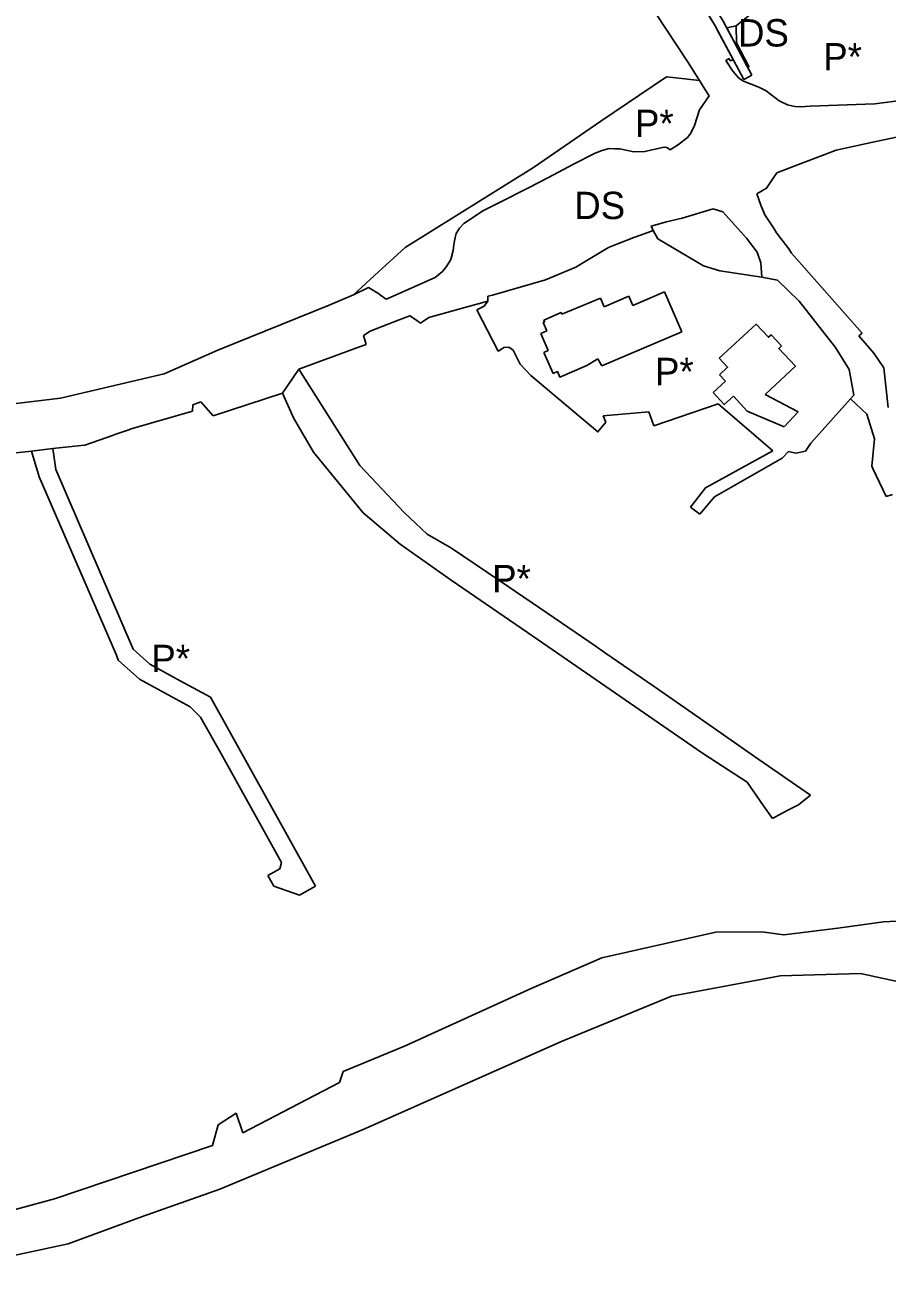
# Model space of a CAD drawing. Extents: x -477304 to -465641, y -1159113 to -1149285.
# Drawn here: x -475289.8 to -475006.4, y -1154545.3 to -1154137.8 of the extents above; entities that cross this region are included whole.
import ezdxf

# ---------------------------------------------------------------- set-up
doc = ezdxf.new("R2010")
doc.units = 0
for name, color, linetype in [('14', 7, 'Continuous'), ('22', 7, 'Continuous'), ('34', 7, 'Continuous'), ('35', 7, 'Continuous')]:
    doc.layers.add(name, color=color, linetype=linetype)

msp = doc.modelspace()

# ---------------------------------------------------------------- linework, layer by layer
at = {"layer": '14'}
msp.add_line((-475053.54, -1154155.81), (-475050.89, -1154154.4), dxfattribs=at)
for points in [[(-475263.98, -1153722.73), (-475236.41, -1153791.63), (-475217.01, -1153839.71), (-475187.63, -1153906.18), (-475185.4, -1153911.23), (-475147.69, -1154000.85), (-475125.66, -1154041.48), (-475079.55, -1154110.73), (-475062.93, -1154138.13), (-475053.54, -1154155.81)], [(-475050.89, -1154154.4), (-475060.32, -1154136.65), (-475070.54, -1154119.8)]]:
    msp.add_lwpolyline(points, dxfattribs=at)
at = {"layer": '22'}
for p, q in [((-474966.39, -1154430.37), (-475007.64, -1154432.77)), ((-475062.78, -1154436.2), (-475100.13, -1154444.57)), ((-475100.13, -1154444.57), (-475123.41, -1154454.72)), ((-475123.41, -1154454.72), (-475165.04, -1154473.58)), ((-475165.04, -1154473.58), (-475185.13, -1154481.92)), ((-475178.62, -1154501.04), (-475113.18, -1154472.04)), ((-475113.18, -1154472.04), (-475110.76, -1154470.96)), ((-475220.29, -1154495.64), (-475226.19, -1154499.51)), ((-475218.17, -1154502.15), (-475220.29, -1154495.64)), ((-475226.19, -1154499.51), (-475228.11, -1154506.28)), ((-475225.66, -1154520.6), (-475178.62, -1154501.04)), ((-475228.11, -1154506.28), (-475280.05, -1154523.88)), ((-475251.41, -1154529.69), (-475225.66, -1154520.6)), ((-475280.05, -1154523.88), (-475310.58, -1154532.05))]:
    msp.add_line(p, q, dxfattribs=at)
for points in [[(-475007.64, -1154432.77), (-475022.59, -1154434.88), (-475040.38, -1154436.99), (-475047.63, -1154436.05), (-475062.78, -1154436.2)], [(-475045.61, -1154451.29), (-475041.55, -1154450.53), (-475015.25, -1154449.77), (-474995.98, -1154453.87), (-474985.43, -1154461.95), (-474982.07, -1154460.95)], [(-475110.76, -1154470.96), (-475077.27, -1154457.21), (-475045.61, -1154451.29)], [(-475185.13, -1154481.92), (-475186.33, -1154485.55), (-475218.17, -1154502.15)], [(-475306.77, -1154545.32), (-475275.56, -1154538.64), (-475251.41, -1154529.69)]]:
    msp.add_lwpolyline(points, dxfattribs=at)
at = {"layer": '34'}
for p, q in [((-475023.31, -1154111.7), (-475056.07, -1154138.22)), ((-475056.07, -1154138.22), (-475055.97, -1154143.79)), ((-475055.97, -1154143.79), (-475051.76, -1154151.73)), ((-475058.33, -1154148.89), (-475059.43, -1154149.56)), ((-475059.43, -1154149.56), (-475057.15, -1154153.06)), ((-475058.03, -1154149.69), (-475058.33, -1154148.89)), ((-475057.31, -1154149.49), (-475058.03, -1154149.69)), ((-475056.88, -1154149.52), (-475057.31, -1154149.49)), ((-475053.54, -1154155.81), (-475056.88, -1154149.52)), ((-475051.76, -1154151.73), (-475052.51, -1154151.35)), ((-475052.51, -1154151.35), (-475050.89, -1154154.4)), ((-475078.92, -1154154.98), (-475100.52, -1154169.56)), ((-475076.82, -1154155.2), (-475078.92, -1154154.98)), ((-475068.08, -1154156.11), (-475076.82, -1154155.2)), ((-475067.51, -1154157.04), (-475068.08, -1154156.11)), ((-475057.15, -1154153.06), (-475055.21, -1154155.43)), ((-475050.89, -1154154.4), (-475053.54, -1154155.81)), ((-475070.92, -1154173.46), (-475069.76, -1154170.97)), ((-475109.44, -1154183.7), (-475102.62, -1154180.14)), ((-475102.62, -1154180.14), (-475100.23, -1154179.12)), ((-475100.23, -1154179.12), (-475097.72, -1154178.53)), ((-475077.7, -1154178.91), (-475075, -1154177.16)), ((-475117.94, -1154188.13), (-475109.44, -1154183.7)), ((-475124.3, -1154191.44), (-475117.94, -1154188.13)), ((-475133.99, -1154196.33), (-475124.3, -1154191.44)), ((-475139.11, -1154198.92), (-475133.99, -1154196.33)), ((-475145.54, -1154203.15), (-475139.11, -1154198.92)), ((-475146.95, -1154204.65), (-475145.54, -1154203.15)), ((-475148.86, -1154210.07), (-475148.4, -1154207.76)), ((-475089.64, -1154207.76), (-475095.3, -1154209.98)), ((-475087.1, -1154206.85), (-475089.64, -1154207.76)), ((-475083.32, -1154205.47), (-475087.1, -1154206.85)), ((-475097.94, -1154211.05), (-475105.09, -1154215.32)), ((-475095.3, -1154209.98), (-475097.94, -1154211.05)), ((-475173.51, -1154219.06), (-475181.77, -1154226.65)), ((-475170.51, -1154227.77), (-475154.89, -1154220.92)), ((-475154.89, -1154220.92), (-475152.55, -1154218.91)), ((-475131.23, -1154225.28), (-475136.08, -1154226.69)), ((-475118.68, -1154221.64), (-475131.23, -1154225.28)), ((-475090.04, -1154230.11), (-475079.56, -1154225.67)), ((-475079.56, -1154225.67), (-475073.87, -1154238.74)), ((-475173.24, -1154226.37), (-475173.13, -1154226.57)), ((-475171.1, -1154227.99), (-475170.51, -1154227.77)), ((-475137.61, -1154228.7), (-475138.86, -1154230.38)), ((-475136.08, -1154226.69), (-475137.62, -1154227.08)), ((-475137.62, -1154227.08), (-475137.61, -1154228.7)), ((-475113.34, -1154232.96), (-475100.57, -1154227.74)), ((-475100.57, -1154227.74), (-475099.43, -1154230.52)), ((-475099.43, -1154230.52), (-475091.35, -1154227.06)), ((-475091.35, -1154227.06), (-475090.04, -1154230.11)), ((-475138.86, -1154230.38), (-475141.24, -1154231.5)), ((-475120.23, -1154239.35), (-475118.21, -1154238.47)), ((-475117.78, -1154244.96), (-475120.23, -1154239.35)), ((-475073.87, -1154238.74), (-475100.21, -1154249.96)), ((-475119.27, -1154245.63), (-475117.78, -1154244.96)), ((-475116.19, -1154252.48), (-475119.27, -1154245.63)), ((-475101.48, -1154247.64), (-475105.08, -1154249.87)), ((-475100.21, -1154249.96), (-475101.48, -1154247.64)), ((-475199.76, -1154251.03), (-475205.11, -1154258.91)), ((-475179.67, -1154282.69), (-475199.76, -1154251.03)), ((-475123.54, -1154253.14), (-475106.95, -1154267.08)), ((-475059.57, -1154255.02), (-475061.53, -1154252.88)), ((-475063.62, -1154258.74), (-475059.57, -1154255.02)), ((-475205.11, -1154258.91), (-475201.45, -1154267.04)), ((-475052.4, -1154264.91), (-475056.95, -1154259.95)), ((-475099.72, -1154266.41), (-475084.77, -1154265.03)), ((-475098.92, -1154268.47), (-475099.72, -1154266.41)), ((-475084.77, -1154265.03), (-475083.13, -1154269.67)), ((-475083.13, -1154269.67), (-475062, -1154262.5)), ((-475062, -1154262.5), (-475043.98, -1154277.92)), ((-475040.32, -1154269.97), (-475052.4, -1154264.91)), ((-475201.45, -1154267.04), (-475194.95, -1154278.35)), ((-475280.52, -1154277.19), (-475287.6, -1154277.98)), ((-475279.59, -1154284.08), (-475280.52, -1154277.19)), ((-475194.95, -1154278.35), (-475178.63, -1154298.27)), ((-475040.97, -1154280.3), (-475038.84, -1154278.09)), ((-475038.84, -1154278.09), (-475036.49, -1154278.64)), ((-475036.49, -1154278.64), (-475033.28, -1154278.03)), ((-475165.11, -1154298.21), (-475179.67, -1154282.69)), ((-475063.2, -1154292.98), (-475040.97, -1154280.3)), ((-475068.02, -1154298.78), (-475063.2, -1154292.98)), ((-475178.63, -1154298.27), (-475166.46, -1154308.58)), ((-475161.3, -1154301.81), (-475165.11, -1154298.21)), ((-475071.03, -1154296.44), (-475068.02, -1154298.78)), ((-475166.46, -1154308.58), (-475149.69, -1154320.47)), ((-475133.75, -1154320.69), (-475149.56, -1154309.96)), ((-475149.69, -1154320.47), (-475136.16, -1154329.7)), ((-475117.94, -1154331.42), (-475133.75, -1154320.69)), ((-475136.16, -1154329.7), (-475122.85, -1154338.86)), ((-475102.38, -1154342.03), (-475117.94, -1154331.42)), ((-475122.85, -1154338.86), (-475067.14, -1154377.25)), ((-475099.03, -1154344.4), (-475102.38, -1154342.03)), ((-475259.6, -1154345.03), (-475259.13, -1154346.68)), ((-475259.13, -1154346.68), (-475252.09, -1154353)), ((-475083.33, -1154355.18), (-475099.03, -1154344.4)), ((-475238.68, -1154353.47), (-475248.67, -1154348.01)), ((-475252.09, -1154353), (-475235.45, -1154362.04)), ((-475228.78, -1154358.88), (-475238.68, -1154353.47)), ((-475067.84, -1154365.92), (-475083.33, -1154355.18)), ((-475212.9, -1154387.46), (-475228.78, -1154358.88)), ((-475235.45, -1154362.04), (-475232.04, -1154365.42)), ((-475232.04, -1154365.42), (-475225.41, -1154377.35)), ((-475049.97, -1154378.36), (-475067.84, -1154365.92)), ((-475225.41, -1154377.35), (-475205.41, -1154413.3)), ((-475031.62, -1154391.13), (-475049.97, -1154378.36)), ((-475194.24, -1154421.03), (-475212.9, -1154387.46)), ((-475035.58, -1154394.25), (-475031.62, -1154391.13)), ((-475047.03, -1154394.63), (-475044.16, -1154398.73)), ((-475044.16, -1154398.73), (-475040.89, -1154396.99)), ((-475205.99, -1154415.34), (-475209.92, -1154417.52)), ((-475205.41, -1154413.3), (-475205.99, -1154415.34)), ((-475209.92, -1154417.52), (-475207.97, -1154421.01)), ((-475207.97, -1154421.01), (-475199.48, -1154423.95)), ((-475199.48, -1154423.95), (-475194.24, -1154421.03))]:
    msp.add_line(p, q, dxfattribs=at)
for points in [[(-475055.21, -1154155.43), (-475053.65, -1154156.34), (-475048.59, -1154158.38)], [(-475064.95, -1154161.23), (-475066.32, -1154158.98), (-475067.51, -1154157.04)], [(-475048.59, -1154158.38), (-475046.17, -1154159.57), (-475041.89, -1154162.89)], [(-475069.76, -1154170.97), (-475068.07, -1154165.84), (-475064.95, -1154161.23)], [(-475041.89, -1154162.89), (-475039.21, -1154164.13), (-475036.75, -1154164.7), (-475034.82, -1154164.76), (-475031.72, -1154164.64)], [(-475031.72, -1154164.64), (-475010.52, -1154163.84), (-474996.91, -1154162.11)], [(-475100.52, -1154169.56), (-475122.67, -1154184.71), (-475164.77, -1154211.02), (-475173.51, -1154219.06)], [(-475075, -1154177.16), (-475072.05, -1154174.9), (-475070.92, -1154173.46)], [(-475097.72, -1154178.53), (-475095.9, -1154178.6), (-475094.29, -1154178.67), (-475089.63, -1154179.59), (-475086.07, -1154179.53), (-475080.23, -1154178.2)], [(-475080.23, -1154178.2), (-475079.4, -1154178.1), (-475078.58, -1154178.31), (-475077.7, -1154178.91)], [(-475148.4, -1154207.76), (-475148, -1154206.42), (-475146.95, -1154204.65)], [(-475047.6, -1154220.82), (-475061.42, -1154218.77), (-475066.78, -1154217.12), (-475081.78, -1154208.18), (-475083.32, -1154205.47)], [(-475152.55, -1154218.91), (-475151.23, -1154217.3), (-475149.77, -1154214.98), (-475148.98, -1154212.01), (-475148.86, -1154210.07)], [(-475105.09, -1154215.32), (-475108.68, -1154217.47), (-475118.68, -1154221.64)], [(-475023.39, -1154243.95), (-475035.35, -1154228.73), (-475042.51, -1154221.8), (-475047.6, -1154220.82)], [(-475181.77, -1154226.65), (-475176.9, -1154224.25), (-475173.24, -1154226.37)], [(-475173.13, -1154226.57), (-475172.28, -1154227.17), (-475171.1, -1154227.99)], [(-475141.24, -1154231.5), (-475134.24, -1154245.1), (-475133.86, -1154244.88), (-475132.34, -1154243.98)], [(-475118.21, -1154238.47), (-475119.43, -1154235.68), (-475118.98, -1154235.48), (-475119.21, -1154234.98), (-475113.56, -1154232.46), (-475113.34, -1154232.96)], [(-475061.65, -1154247.43), (-475049.49, -1154236.27), (-475045.45, -1154240.58), (-475044.58, -1154239.76), (-475041.16, -1154243.4), (-475042.03, -1154244.22), (-475036.56, -1154250.06), (-475046.52, -1154259.4)], [(-475132.34, -1154243.98), (-475130.72, -1154243.78), (-475129.36, -1154244.86), (-475126.97, -1154249.36), (-475123.54, -1154253.14)], [(-475018.44, -1154260.83), (-475017.34, -1154259.6), (-475018.92, -1154251.19), (-475023.39, -1154243.95)], [(-475105.08, -1154249.87), (-475113.99, -1154253.65), (-475114.78, -1154251.84), (-475116.19, -1154252.48)], [(-475061.53, -1154252.88), (-475058.88, -1154250.45), (-475061.65, -1154247.43)], [(-475056.95, -1154259.95), (-475059.97, -1154262.72), (-475063.62, -1154258.74)], [(-475046.52, -1154259.4), (-475035.7, -1154265.13), (-475040.32, -1154269.97)], [(-475033.28, -1154278.03), (-475031.5, -1154275.37), (-475018.44, -1154260.83)], [(-475106.95, -1154267.08), (-475101.49, -1154271.67), (-475098.92, -1154268.47)], [(-475287.6, -1154277.98), (-475285.1, -1154286.46), (-475259.6, -1154345.03)], [(-475043.98, -1154277.92), (-475066.09, -1154290.05), (-475071.03, -1154296.44)], [(-475248.67, -1154348.01), (-475254.15, -1154343.09), (-475279.59, -1154284.08)], [(-475149.56, -1154309.96), (-475157.62, -1154305.28), (-475161.3, -1154301.81)], [(-475067.14, -1154377.25), (-475052.47, -1154386.84), (-475047.03, -1154394.63)], [(-475040.89, -1154396.99), (-475038.58, -1154395.8), (-475035.58, -1154394.25)]]:
    msp.add_lwpolyline(points, dxfattribs=at)
at = {"layer": '35'}
for p, q in [((-475086.2, -1154128.4), (-475072, -1154149.89)), ((-475056.07, -1154138.22), (-475059.15, -1154138.86)), ((-475059.15, -1154138.86), (-475052.51, -1154151.35)), ((-475055.97, -1154143.79), (-475056.07, -1154138.22)), ((-475056.88, -1154149.52), (-475061.47, -1154140.88)), ((-475051.76, -1154151.73), (-475055.97, -1154143.79)), ((-475072, -1154149.89), (-475068.08, -1154156.11)), ((-475059.43, -1154149.56), (-475058.33, -1154148.89)), ((-475057.15, -1154153.06), (-475059.43, -1154149.56)), ((-475058.33, -1154148.89), (-475058.03, -1154149.69)), ((-475058.03, -1154149.69), (-475057.31, -1154149.49)), ((-475057.31, -1154149.49), (-475056.88, -1154149.52)), ((-475052.51, -1154151.35), (-475051.76, -1154151.73)), ((-475068.08, -1154156.11), (-475067.51, -1154157.04)), ((-475055.21, -1154155.43), (-475057.15, -1154153.06)), ((-475069.76, -1154170.97), (-475070.92, -1154173.46)), ((-475011.15, -1154176.45), (-474990.96, -1154172.13)), ((-475023.22, -1154179.03), (-475011.15, -1154176.45)), ((-475102.62, -1154180.14), (-475109.44, -1154183.7)), ((-475100.23, -1154179.12), (-475102.62, -1154180.14)), ((-475097.72, -1154178.53), (-475100.23, -1154179.12)), ((-475075, -1154177.16), (-475077.7, -1154178.91)), ((-475037, -1154184.35), (-475023.22, -1154179.03)), ((-475109.44, -1154183.7), (-475117.94, -1154188.13)), ((-475042.65, -1154186.53), (-475037, -1154184.35)), ((-475117.94, -1154188.13), (-475124.3, -1154191.44)), ((-475044.36, -1154188.87), (-475042.65, -1154186.53)), ((-475124.3, -1154191.44), (-475133.99, -1154196.33)), ((-475133.99, -1154196.33), (-475139.11, -1154198.92)), ((-475047.98, -1154197.1), (-475049.21, -1154193.41)), ((-475046.63, -1154200.32), (-475047.98, -1154197.1)), ((-475139.11, -1154198.92), (-475145.54, -1154203.15)), ((-475063.59, -1154198.38), (-475060.38, -1154199.28)), ((-475060.38, -1154199.28), (-475052.6, -1154207.99)), ((-475043.58, -1154204.91), (-475046.63, -1154200.32)), ((-475145.54, -1154203.15), (-475146.95, -1154204.65)), ((-475083.32, -1154205.47), (-475083.95, -1154204.06)), ((-475042.77, -1154206.25), (-475043.58, -1154204.91)), ((-475148.4, -1154207.76), (-475148.86, -1154210.07)), ((-475095.3, -1154209.98), (-475089.64, -1154207.76)), ((-475089.64, -1154207.76), (-475087.1, -1154206.85)), ((-475087.1, -1154206.85), (-475083.32, -1154205.47)), ((-475038.79, -1154211.52), (-475042.77, -1154206.25)), ((-475105.09, -1154215.32), (-475097.94, -1154211.05)), ((-475097.94, -1154211.05), (-475095.3, -1154209.98)), ((-475037.82, -1154212.88), (-475038.79, -1154211.52)), ((-475014.63, -1154239.18), (-475037.82, -1154212.88)), ((-475154.89, -1154220.92), (-475170.51, -1154227.77)), ((-475152.55, -1154218.91), (-475154.89, -1154220.92)), ((-475136.08, -1154226.69), (-475131.23, -1154225.28)), ((-475131.23, -1154225.28), (-475118.68, -1154221.64)), ((-475181.77, -1154226.65), (-475189.77, -1154230.05)), ((-475173.13, -1154226.57), (-475173.24, -1154226.37)), ((-475170.51, -1154227.77), (-475171.1, -1154227.99)), ((-475137.62, -1154227.08), (-475136.08, -1154226.69)), ((-475189.77, -1154230.05), (-475226.36, -1154244.78)), ((-475166.72, -1154234.87), (-475163.31, -1154233.56)), ((-475163.31, -1154233.56), (-475163.38, -1154233.38)), ((-475163.38, -1154233.38), (-475160.93, -1154235.11)), ((-475157.03, -1154234.04), (-475145.21, -1154230.79)), ((-475176.32, -1154238.55), (-475172.69, -1154237.16)), ((-475172.69, -1154237.16), (-475166.72, -1154234.87)), ((-475160.93, -1154235.11), (-475159.81, -1154235.9)), ((-475159.81, -1154235.9), (-475157.03, -1154234.04)), ((-475178.49, -1154239.98), (-475176.32, -1154238.55)), ((-475177.62, -1154242.93), (-475178.49, -1154239.98)), ((-475015.72, -1154240.14), (-475014.63, -1154239.18)), ((-475015.12, -1154240.84), (-475015.72, -1154240.14)), ((-475205.11, -1154258.91), (-475199.76, -1154251.03)), ((-475006.1, -1154263.62), (-475007.51, -1154250.63)), ((-475231.91, -1154261.81), (-475227.84, -1154266.36)), ((-475227.84, -1154266.36), (-475205.11, -1154258.91)), ((-475018.44, -1154260.83), (-475013.09, -1154265.9)), ((-475254.82, -1154270.71), (-475234.63, -1154264.83)), ((-475270.01, -1154276.01), (-475265.35, -1154274.38)), ((-475265.35, -1154274.38), (-475260.96, -1154272.85)), ((-475255.58, -1154270.98), (-475254.82, -1154270.71)), ((-475309.84, -1154280.47), (-475287.6, -1154277.98)), ((-475287.6, -1154277.98), (-475280.52, -1154277.19)), ((-475280.52, -1154277.19), (-475271.29, -1154276.15)), ((-475271.29, -1154276.15), (-475270.01, -1154276.01)), ((-475011.46, -1154282.9), (-475011.09, -1154283.69)), ((-475011.09, -1154283.69), (-475006.75, -1154292.96)), ((-475006.75, -1154292.96), (-475004.72, -1154292.28))]:
    msp.add_line(p, q, dxfattribs=at)
for points in [[(-475061.47, -1154140.88), (-475062.93, -1154138.13), (-475070.65, -1154125.4)], [(-475048.59, -1154158.38), (-475053.65, -1154156.34), (-475055.21, -1154155.43)], [(-475067.51, -1154157.04), (-475066.32, -1154158.98), (-475064.95, -1154161.23)], [(-475041.89, -1154162.89), (-475046.17, -1154159.57), (-475048.59, -1154158.38)], [(-475064.95, -1154161.23), (-475068.07, -1154165.84), (-475069.76, -1154170.97)], [(-475031.72, -1154164.64), (-475034.82, -1154164.76), (-475036.75, -1154164.7), (-475039.21, -1154164.13), (-475041.89, -1154162.89)], [(-474996.91, -1154162.11), (-475010.52, -1154163.84), (-475031.72, -1154164.64)], [(-475070.92, -1154173.46), (-475072.05, -1154174.9), (-475075, -1154177.16)], [(-475080.23, -1154178.2), (-475086.07, -1154179.53), (-475089.63, -1154179.59), (-475094.29, -1154178.67), (-475095.9, -1154178.6), (-475097.72, -1154178.53)], [(-475077.7, -1154178.91), (-475078.58, -1154178.31), (-475079.4, -1154178.1), (-475080.23, -1154178.2)], [(-475049.21, -1154193.41), (-475046.04, -1154191.57), (-475044.36, -1154188.87)], [(-475083.95, -1154204.06), (-475078.94, -1154202.67), (-475073.75, -1154201.39), (-475063.59, -1154198.38)], [(-475146.95, -1154204.65), (-475148, -1154206.42), (-475148.4, -1154207.76)], [(-475052.6, -1154207.99), (-475049.12, -1154212.56), (-475047.9, -1154216.1)], [(-475148.86, -1154210.07), (-475148.98, -1154212.01), (-475149.77, -1154214.98), (-475151.23, -1154217.3), (-475152.55, -1154218.91)], [(-475118.68, -1154221.64), (-475108.68, -1154217.47), (-475105.09, -1154215.32)], [(-475047.9, -1154216.1), (-475047.6, -1154220.82), (-475042.51, -1154221.8), (-475035.35, -1154228.73), (-475023.39, -1154243.95)], [(-475173.24, -1154226.37), (-475176.9, -1154224.25), (-475181.77, -1154226.65)], [(-475171.1, -1154227.99), (-475172.28, -1154227.17), (-475173.13, -1154226.57)], [(-475145.21, -1154230.79), (-475137.61, -1154228.7), (-475137.62, -1154227.08)], [(-475007.51, -1154250.63), (-475010.81, -1154245.84), (-475015.12, -1154240.84)], [(-475226.36, -1154244.78), (-475243.99, -1154252.58), (-475278.01, -1154260.55), (-475296.27, -1154262.77)], [(-475199.76, -1154251.03), (-475179.78, -1154243.74), (-475177.62, -1154242.93)], [(-475023.39, -1154243.95), (-475018.92, -1154251.19), (-475017.34, -1154259.6), (-475018.44, -1154260.83)], [(-475234.63, -1154264.83), (-475234.53, -1154262.76), (-475231.91, -1154261.81)], [(-475013.09, -1154265.9), (-475010.59, -1154273.97), (-475011.46, -1154282.9)], [(-475260.96, -1154272.85), (-475259.86, -1154272.47), (-475255.58, -1154270.98)]]:
    msp.add_lwpolyline(points, dxfattribs=at)

# ---------------------------------------------------------------- texts
at = {"layer": '34'}
for p in [(-475027.44, -1154152.86), (-475089.29, -1154174.75), (-475082.7, -1154256.32), (-475136.22, -1154324.42), (-475248.19, -1154350.67)]:
    msp.add_text('P*', height=9, dxfattribs=at).set_placement(p)
at = {"layer": '35'}
for p in [(-475055.45, -1154144.98), (-475109.24, -1154201.72)]:
    msp.add_text('DS', height=9, dxfattribs=at).set_placement(p)

doc.saveas('drawing.dxf')
